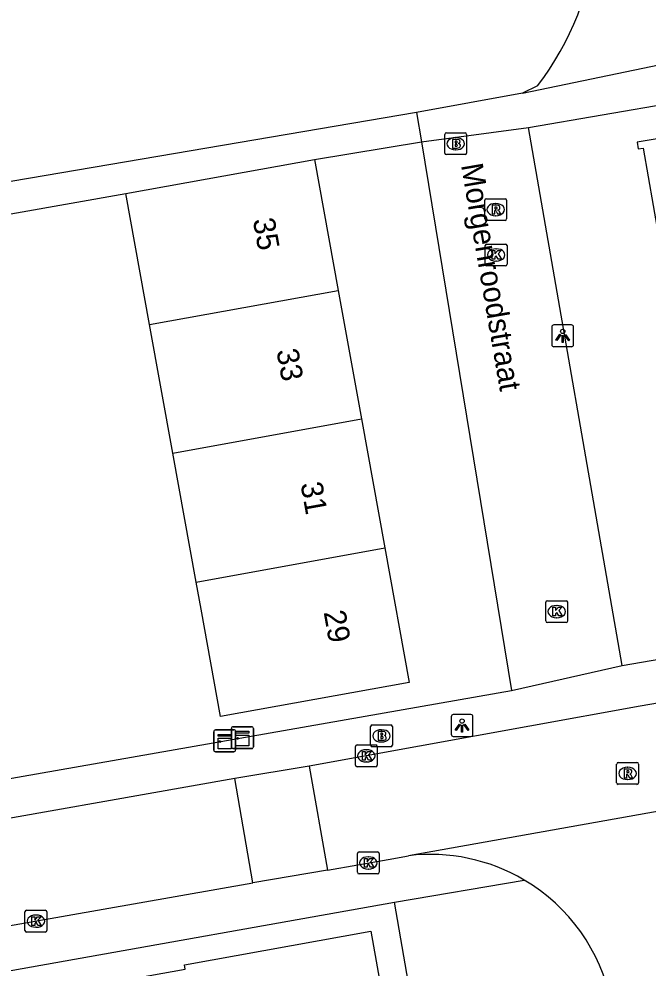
# Model space of a CAD drawing. Extents: x 162880 to 165536, y 384011 to 385179.
# Drawn here: x 164574.51 to 164603.32, y 384504.76 to 384548.23 of the extents above; entities that cross this region are included whole.
import ezdxf

# ---------------------------------------------------------------- set-up
doc = ezdxf.new("R2010")
doc.units = 0
for name, color, linetype in [('IMGEO_Brandkraan', 7, 'Continuous'), ('IMGEO_Kast', 7, 'Continuous'), ('IMGEO_Kolk', 7, 'Continuous'), ('IMGEO_Lichtpunt', 7, 'Continuous'), ('IMGEO_Openbare_ruimte_label', 7, 'Continuous'), ('IMGEO_Pand', 7, 'Continuous'), ('IMGEO_Pand_nummerreeks', 7, 'Continuous'), ('IMGEO_Rijbaan_lokaal_open', 7, 'Continuous'), ('IMGEO_Rioolput', 7, 'Continuous'), ('IMGEO_Voetpad_open', 7, 'Continuous')]:
    doc.layers.add(name, color=color, linetype=linetype)

msp = doc.modelspace()

# ---------------------------------------------------------------- linework, layer by layer
at = {"layer": 'IMGEO_Brandkraan'}
for p, q in [((164594.084, 384543.019), (164594.936, 384543.019)), ((164594.009, 384542.093), (164594.009, 384542.945)), ((164594.497, 384542.799), (164594.522, 384542.799)), ((164595.01, 384542.945), (164595.01, 384542.093)), ((164594.52, 384542.239), (164594.495, 384542.239)), ((164594.936, 384542.019), (164594.084, 384542.019)), ((164590.611, 384514.966), (164590.611, 384515.818)), ((164590.686, 384515.892), (164591.538, 384515.892)), ((164591.099, 384515.672), (164591.124, 384515.672)), ((164591.612, 384515.818), (164591.612, 384514.966)), ((164591.538, 384514.892), (164590.686, 384514.892)), ((164591.122, 384515.112), (164591.097, 384515.112))]:
    msp.add_line(p, q, dxfattribs=at)
for points in [[(164594.084, 384543.019), (164594.936, 384543.019)], [(164594.009, 384542.093), (164594.009, 384542.945)], [(164594.357, 384542.719), (164594.357, 384542.319), (164594.57, 384542.319)], [(164594.588, 384542.719), (164594.357, 384542.719)], [(164594.536, 384542.638), (164594.482, 384542.638), (164594.482, 384542.562)], [(164595.01, 384542.945), (164595.01, 384542.093)], [(164594.482, 384542.562), (164594.535, 384542.562)], [(164594.544, 384542.486), (164594.482, 384542.486), (164594.482, 384542.405)], [(164594.482, 384542.405), (164594.544, 384542.405)], [(164594.936, 384542.019), (164594.084, 384542.019)], [(164590.611, 384514.966), (164590.611, 384515.818)], [(164590.686, 384515.892), (164591.538, 384515.892)], [(164591.612, 384515.818), (164591.612, 384514.966)], [(164590.959, 384515.592), (164590.959, 384515.192), (164591.172, 384515.192)], [(164591.19, 384515.592), (164590.959, 384515.592)], [(164591.138, 384515.511), (164591.084, 384515.511), (164591.084, 384515.435)], [(164591.084, 384515.435), (164591.137, 384515.435)], [(164591.146, 384515.359), (164591.084, 384515.359), (164591.084, 384515.278)], [(164591.084, 384515.278), (164591.146, 384515.278)], [(164591.538, 384514.892), (164590.686, 384514.892)]]:
    msp.add_lwpolyline(points, dxfattribs=at)
for centre, radius, start, end in [((164594.086, 384542.943), 0.0765, 91.552, 178.448), ((164594.086, 384542.943), 0.0765, 91.552, 178.448), ((164594.934, 384542.943), 0.0765, 1.552, 88.448), ((164594.934, 384542.943), 0.0765, 1.552, 88.448), ((164594.537, 384542.6), 0.0379, 267.8285, 90.9355), ((164594.592, 384542.574), 0.145, 59.4692, 91.5367), ((164594.617, 384542.621), 0.0922, 285.5137, 58.1501), ((164594.545, 384542.445), 0.0404, 269.8759, 90.5077), ((164594.576, 384542.57), 0.251, 268.6676, 293.5347), ((164594.622, 384542.429), 0.105, 301.3115, 78.989), ((164594.086, 384542.095), 0.0765, 181.552, 268.448), ((164594.086, 384542.095), 0.0765, 181.552, 268.448), ((164594.934, 384542.095), 0.0765, 271.552, 358.448), ((164594.934, 384542.095), 0.0765, 271.552, 358.448), ((164590.688, 384515.816), 0.0765, 91.552, 178.448), ((164590.688, 384515.816), 0.0765, 91.552, 178.448), ((164591.536, 384515.816), 0.0765, 1.552, 88.448), ((164591.536, 384515.816), 0.0765, 1.552, 88.448), ((164591.139, 384515.473), 0.0379, 267.8285, 90.9355), ((164591.147, 384515.318), 0.0404, 269.8759, 90.5077), ((164591.178, 384515.443), 0.251, 268.6676, 293.5347), ((164591.194, 384515.447), 0.145, 59.4692, 91.5367), ((164591.219, 384515.494), 0.0922, 285.5137, 58.1501), ((164591.224, 384515.302), 0.105, 301.3115, 78.989), ((164590.688, 384514.968), 0.0765, 181.552, 268.448), ((164590.688, 384514.968), 0.0765, 181.552, 268.448), ((164591.536, 384514.968), 0.0765, 271.552, 358.448), ((164591.536, 384514.968), 0.0765, 271.552, 358.448)]:
    msp.add_arc(centre, radius, start, end, dxfattribs=at)
for centre, major_axis, ratio, start_param, end_param in [((164594.496, 384542.519), (-0.387, 0.002), 0.722429, 4.712389, 7.853982), ((164594.521, 384542.519), (-0.39, 0.002), 0.717154, 1.570796, 4.712389), ((164591.098, 384515.392), (-0.387, 0.002), 0.722429, 4.712389, 7.853982), ((164591.123, 384515.392), (-0.39, 0.002), 0.717154, 1.570796, 4.712389)]:
    msp.add_ellipse(centre, major_axis=major_axis, ratio=ratio, start_param=start_param, end_param=end_param, dxfattribs=at)
at = {"layer": 'IMGEO_Kast'}
for p, q in [((164583.504, 384515.669), (164584.345, 384515.669)), ((164584.345, 384515.669), (164583.504, 384515.669)), ((164584.244, 384514.887), (164584.244, 384515.728)), ((164584.244, 384515.728), (164584.244, 384514.887)), ((164584.319, 384515.812), (164585.16, 384515.812)), ((164585.16, 384515.812), (164584.319, 384515.812)), ((164585.244, 384515.737), (164585.244, 384514.896)), ((164585.244, 384514.896), (164585.244, 384515.737)), ((164583.429, 384514.744), (164583.429, 384515.585)), ((164583.429, 384515.585), (164583.429, 384514.744)), ((164584.429, 384515.594), (164584.429, 384514.753)), ((164584.429, 384514.753), (164584.429, 384515.594)), ((164585.169, 384514.812), (164584.328, 384514.812)), ((164584.328, 384514.812), (164585.169, 384514.812)), ((164584.354, 384514.669), (164583.513, 384514.669)), ((164583.513, 384514.669), (164584.354, 384514.669))]:
    msp.add_line(p, q, dxfattribs=at)
for points in [[(164583.624, 384515.459), (164584.224, 384515.459), (164584.224, 384515.374), (164583.624, 384515.374), (164583.624, 384515.459)], [(164583.624, 384515.284), (164584.224, 384515.284), (164584.224, 384514.795), (164583.624, 384514.795), (164583.624, 384515.284)], [(164584.439, 384515.602), (164585.039, 384515.602), (164585.039, 384515.517), (164584.439, 384515.517), (164584.439, 384515.602)], [(164584.439, 384515.427), (164585.039, 384515.427), (164585.039, 384514.938), (164584.439, 384514.938), (164584.439, 384515.427)]]:
    msp.add_lwpolyline(points, dxfattribs=at)
for centre in [(164584.523, 384515.276), (164583.708, 384515.133)]:
    msp.add_circle(centre, 0.0377, dxfattribs=at)
for centre, start, end in [((164583.507, 384515.591), 92.4484, 184.2845), ((164583.507, 384515.591), 92.4484, 184.2845), ((164584.322, 384515.734), 92.4484, 184.2845), ((164584.322, 384515.734), 92.4484, 184.2845), ((164584.351, 384515.591), 2.4484, 94.2845), ((164584.351, 384515.591), 2.4484, 94.2845), ((164585.166, 384515.734), 2.4484, 94.2845), ((164585.166, 384515.734), 2.4484, 94.2845), ((164584.322, 384514.89), 182.4484, 274.2845), ((164584.322, 384514.89), 182.4484, 274.2845), ((164584.351, 384514.747), 272.4484, 4.2845), ((164584.351, 384514.747), 272.4484, 4.2845), ((164585.166, 384514.89), 272.4484, 4.2845), ((164585.166, 384514.89), 272.4484, 4.2845), ((164583.507, 384514.747), 182.4484, 274.2845), ((164583.507, 384514.747), 182.4484, 274.2845)]:
    msp.add_arc(centre, 0.0779, start, end, dxfattribs=at)
at = {"layer": 'IMGEO_Kolk'}
for p, q in [((164595.861, 384536.999), (164595.861, 384537.851)), ((164595.936, 384537.925), (164596.788, 384537.925)), ((164596.862, 384537.851), (164596.862, 384536.999)), ((164596.349, 384537.705), (164596.374, 384537.705)), ((164596.788, 384536.925), (164595.936, 384536.925)), ((164596.372, 384537.145), (164596.347, 384537.145)), ((164598.636, 384520.66), (164598.636, 384521.512)), ((164598.711, 384521.586), (164599.563, 384521.586)), ((164599.124, 384521.366), (164599.149, 384521.366)), ((164599.637, 384521.512), (164599.637, 384520.66)), ((164599.563, 384520.586), (164598.711, 384520.586)), ((164599.147, 384520.806), (164599.122, 384520.806)), ((164589.917, 384514.053), (164589.917, 384514.905)), ((164589.992, 384514.979), (164590.844, 384514.979)), ((164590.405, 384514.759), (164590.43, 384514.759)), ((164590.918, 384514.905), (164590.918, 384514.053)), ((164590.844, 384513.979), (164589.992, 384513.979)), ((164590.428, 384514.199), (164590.403, 384514.199)), ((164590.008, 384509.147), (164590.008, 384509.999)), ((164590.083, 384510.073), (164590.935, 384510.073)), ((164591.009, 384509.999), (164591.009, 384509.147)), ((164590.496, 384509.853), (164590.521, 384509.853)), ((164590.519, 384509.293), (164590.494, 384509.293)), ((164590.935, 384509.073), (164590.083, 384509.073)), ((164574.858, 384507.407), (164575.71, 384507.407)), ((164574.783, 384506.481), (164574.783, 384507.333)), ((164575.271, 384507.187), (164575.296, 384507.187)), ((164575.784, 384507.333), (164575.784, 384506.481)), ((164575.294, 384506.627), (164575.269, 384506.627)), ((164575.71, 384506.407), (164574.858, 384506.407))]:
    msp.add_line(p, q, dxfattribs=at)
for points in [[(164595.861, 384536.999), (164595.861, 384537.851)], [(164595.936, 384537.925), (164596.788, 384537.925)], [(164596.862, 384537.851), (164596.862, 384536.999)], [(164596.182, 384537.625), (164596.305, 384537.625), (164596.305, 384537.474), (164596.435, 384537.625), (164596.599, 384537.625), (164596.453, 384537.474), (164596.606, 384537.225), (164596.454, 384537.225), (164596.369, 384537.389), (164596.305, 384537.322), (164596.305, 384537.225), (164596.182, 384537.225), (164596.182, 384537.625)], [(164596.788, 384536.925), (164595.936, 384536.925)], [(164598.636, 384520.66), (164598.636, 384521.512)], [(164598.711, 384521.586), (164599.563, 384521.586)], [(164598.957, 384521.286), (164599.08, 384521.286), (164599.08, 384521.135), (164599.21, 384521.286), (164599.374, 384521.286), (164599.228, 384521.135), (164599.381, 384520.886), (164599.229, 384520.886), (164599.144, 384521.05), (164599.08, 384520.983), (164599.08, 384520.886), (164598.957, 384520.886), (164598.957, 384521.286)], [(164599.637, 384521.512), (164599.637, 384520.66)], [(164599.563, 384520.586), (164598.711, 384520.586)], [(164589.917, 384514.053), (164589.917, 384514.905)], [(164589.992, 384514.979), (164590.844, 384514.979)], [(164590.918, 384514.905), (164590.918, 384514.053)], [(164590.238, 384514.679), (164590.361, 384514.679), (164590.361, 384514.528), (164590.491, 384514.679), (164590.655, 384514.679), (164590.509, 384514.528), (164590.662, 384514.279), (164590.51, 384514.279), (164590.425, 384514.443), (164590.361, 384514.376), (164590.361, 384514.279), (164590.238, 384514.279), (164590.238, 384514.679)], [(164590.844, 384513.979), (164589.992, 384513.979)], [(164590.008, 384509.147), (164590.008, 384509.999)], [(164590.083, 384510.073), (164590.935, 384510.073)], [(164591.009, 384509.999), (164591.009, 384509.147)], [(164590.329, 384509.773), (164590.452, 384509.773), (164590.452, 384509.622), (164590.582, 384509.773), (164590.746, 384509.773), (164590.6, 384509.622), (164590.753, 384509.373), (164590.601, 384509.373), (164590.516, 384509.537), (164590.452, 384509.47), (164590.452, 384509.373), (164590.329, 384509.373), (164590.329, 384509.773)], [(164590.935, 384509.073), (164590.083, 384509.073)], [(164574.858, 384507.407), (164575.71, 384507.407)], [(164574.783, 384506.481), (164574.783, 384507.333)], [(164575.104, 384507.107), (164575.227, 384507.107), (164575.227, 384506.956), (164575.357, 384507.107), (164575.521, 384507.107), (164575.375, 384506.956), (164575.528, 384506.707), (164575.376, 384506.707), (164575.291, 384506.871), (164575.227, 384506.804), (164575.227, 384506.707), (164575.104, 384506.707), (164575.104, 384507.107)], [(164575.784, 384507.333), (164575.784, 384506.481)], [(164575.71, 384506.407), (164574.858, 384506.407)]]:
    msp.add_lwpolyline(points, dxfattribs=at)
for centre, start, end in [((164595.938, 384537.849), 91.552, 178.448), ((164595.938, 384537.849), 91.552, 178.448), ((164596.786, 384537.849), 1.552, 88.448), ((164596.786, 384537.849), 1.552, 88.448), ((164595.938, 384537.001), 181.552, 268.448), ((164595.938, 384537.001), 181.552, 268.448), ((164596.786, 384537.001), 271.552, 358.448), ((164596.786, 384537.001), 271.552, 358.448), ((164598.713, 384521.51), 91.552, 178.448), ((164598.713, 384521.51), 91.552, 178.448), ((164599.561, 384521.51), 1.552, 88.448), ((164599.561, 384521.51), 1.552, 88.448), ((164598.713, 384520.662), 181.552, 268.448), ((164598.713, 384520.662), 181.552, 268.448), ((164599.561, 384520.662), 271.552, 358.448), ((164599.561, 384520.662), 271.552, 358.448), ((164589.994, 384514.903), 91.552, 178.448), ((164589.994, 384514.903), 91.552, 178.448), ((164590.842, 384514.903), 1.552, 88.448), ((164590.842, 384514.903), 1.552, 88.448), ((164589.994, 384514.055), 181.552, 268.448), ((164589.994, 384514.055), 181.552, 268.448), ((164590.842, 384514.055), 271.552, 358.448), ((164590.842, 384514.055), 271.552, 358.448), ((164590.085, 384509.997), 91.552, 178.448), ((164590.085, 384509.997), 91.552, 178.448), ((164590.933, 384509.997), 1.552, 88.448), ((164590.933, 384509.997), 1.552, 88.448), ((164590.085, 384509.149), 181.552, 268.448), ((164590.085, 384509.149), 181.552, 268.448), ((164590.933, 384509.149), 271.552, 358.448), ((164590.933, 384509.149), 271.552, 358.448), ((164574.86, 384507.331), 91.552, 178.448), ((164574.86, 384507.331), 91.552, 178.448), ((164575.708, 384507.331), 1.552, 88.448), ((164575.708, 384507.331), 1.552, 88.448), ((164574.86, 384506.483), 181.552, 268.448), ((164574.86, 384506.483), 181.552, 268.448), ((164575.708, 384506.483), 271.552, 358.448), ((164575.708, 384506.483), 271.552, 358.448)]:
    msp.add_arc(centre, 0.0765, start, end, dxfattribs=at)
for centre, major_axis, ratio, start_param, end_param in [((164596.348, 384537.425), (-0.387, 0.002), 0.722429, 4.712389, 7.853982), ((164596.373, 384537.425), (-0.39, 0.002), 0.717154, 1.570796, 4.712389), ((164599.123, 384521.086), (-0.387, 0.002), 0.722429, 4.712389, 7.853982), ((164599.148, 384521.086), (-0.39, 0.002), 0.717154, 1.570796, 4.712389), ((164590.404, 384514.479), (-0.387, 0.002), 0.722429, 4.712389, 7.853982), ((164590.429, 384514.479), (-0.39, 0.002), 0.717154, 1.570796, 4.712389), ((164590.495, 384509.573), (-0.387, 0.002), 0.722429, 4.712389, 7.853982), ((164590.52, 384509.573), (-0.39, 0.002), 0.717154, 1.570796, 4.712389), ((164575.27, 384506.907), (-0.387, 0.002), 0.722429, 4.712389, 7.853982), ((164575.295, 384506.907), (-0.39, 0.002), 0.717154, 1.570796, 4.712389)]:
    msp.add_ellipse(centre, major_axis=major_axis, ratio=ratio, start_param=start_param, end_param=end_param, dxfattribs=at)
at = {"layer": 'IMGEO_Lichtpunt'}
for p, q in [((164598.912, 384534.124), (164598.912, 384533.317)), ((164598.912, 384534.124), (164598.912, 384533.317)), ((164599.814, 384534.219), (164599.006, 384534.219)), ((164599.814, 384534.219), (164599.006, 384534.219)), ((164599.908, 384533.317), (164599.908, 384534.124)), ((164599.908, 384533.317), (164599.908, 384534.124)), ((164599.006, 384533.223), (164599.814, 384533.223)), ((164599.006, 384533.223), (164599.814, 384533.223)), ((164594.303, 384516.272), (164594.303, 384515.465)), ((164594.303, 384516.272), (164594.303, 384515.465)), ((164595.205, 384516.367), (164594.397, 384516.367)), ((164595.205, 384516.367), (164594.397, 384516.367)), ((164595.299, 384515.465), (164595.299, 384516.272)), ((164595.299, 384515.465), (164595.299, 384516.272)), ((164594.397, 384515.371), (164595.205, 384515.371)), ((164594.397, 384515.371), (164595.205, 384515.371))]:
    msp.add_line(p, q, dxfattribs=at)
for points in [[(164599.286, 384533.788), (164599.325, 384533.76), (164599.137, 384533.498), (164599.099, 384533.525), (164599.286, 384533.788)], [(164599.388, 384533.74), (164599.435, 384533.74), (164599.435, 384533.418), (164599.388, 384533.418), (164599.388, 384533.74)], [(164599.498, 384533.76), (164599.536, 384533.787), (164599.723, 384533.525), (164599.684, 384533.497), (164599.498, 384533.76)], [(164594.677, 384515.936), (164594.716, 384515.908), (164594.528, 384515.646), (164594.49, 384515.673), (164594.677, 384515.936)], [(164594.779, 384515.888), (164594.826, 384515.888), (164594.826, 384515.566), (164594.779, 384515.566), (164594.779, 384515.888)], [(164594.889, 384515.908), (164594.927, 384515.935), (164595.114, 384515.673), (164595.075, 384515.645), (164594.889, 384515.908)]]:
    msp.add_lwpolyline(points, dxfattribs=at)
for centre in [(164599.411, 384533.922), (164594.802, 384516.07)]:
    msp.add_circle(centre, 0.0994, dxfattribs=at)
for centre, start, end in [((164599.006, 384534.124), 90, 180), ((164599.006, 384534.124), 90, 180), ((164599.814, 384534.124), 0, 90), ((164599.814, 384534.124), 0, 90), ((164599.006, 384533.317), 180, 270), ((164599.006, 384533.317), 180, 270), ((164599.814, 384533.317), 270, 0), ((164599.814, 384533.317), 270, 360), ((164594.397, 384516.272), 90, 180), ((164594.397, 384516.272), 90, 180), ((164595.205, 384516.272), 0, 90), ((164595.205, 384516.272), 0, 90), ((164594.397, 384515.465), 180, 270), ((164594.397, 384515.465), 180, 270), ((164595.205, 384515.465), 270, 0), ((164595.205, 384515.465), 270, 360)]:
    msp.add_arc(centre, 0.0946, start, end, dxfattribs=at)
at = {"layer": 'IMGEO_Pand'}
for points in [[(164615.202, 384539.024), (164614.02, 384545.854), (164611.256, 384545.398), (164611.482, 384544.025), (164602.819, 384542.595), (164602.872, 384542.28), (164603.091, 384542.315), (164604.011, 384537.062)], [(164579.408, 384540.243), (164583.127, 384540.914), (164588.047, 384541.802)], [(164588.047, 384541.802), (164589.132, 384535.793)], [(164580.493, 384534.233), (164579.408, 384540.243)], [(164580.493, 384534.233), (164589.132, 384535.793)], [(164589.132, 384535.793), (164590.194, 384529.912)], [(164581.555, 384528.351), (164580.493, 384534.233)], [(164581.555, 384528.351), (164590.194, 384529.912)], [(164590.194, 384529.912), (164591.261, 384524.001)], [(164582.622, 384522.44), (164581.555, 384528.351)], [(164582.622, 384522.44), (164591.261, 384524.001)], [(164591.261, 384524.001), (164592.374, 384517.834), (164583.735, 384516.274), (164582.847, 384521.195), (164582.622, 384522.44)], [(164583.163, 384498.917), (164579.897, 384498.339), (164578.881, 384504.132), (164582.125, 384504.701), (164582.089, 384504.9), (164590.622, 384506.44), (164591.685, 384500.424)]]:
    msp.add_lwpolyline(points, dxfattribs=at)
at = {"layer": 'IMGEO_Rijbaan_lokaal_open'}
for points in [[(164627.715, 384521.035), (164602.961, 384516.748), (164587.801, 384514.006)], [(164587.801, 384514.006), (164584.395, 384513.443)], [(164587.801, 384514.006), (164588.641, 384509.238)], [(164584.395, 384513.443), (164570.226, 384510.932)], [(164585.226, 384508.657), (164584.395, 384513.443)], [(164611.452, 384513.307), (164592.352, 384509.902)], [(164588.641, 384509.238), (164591.415, 384509.736), (164592.352, 384509.902)], [(164588.641, 384509.238), (164585.226, 384508.657)], [(164549.288, 384502.331), (164585.226, 384508.657)]]:
    msp.add_lwpolyline(points, dxfattribs=at)
for centre, radius, start, end in [((164593.359, 384501.524), 8.438, 59.4374, 96.8551), ((164593.323, 384501.496), 8.481, 11.5572, 59.3223)]:
    msp.add_arc(centre, radius, start, end, dxfattribs=at)
at = {"layer": 'IMGEO_Rioolput'}
for p, q in [((164595.916, 384540.001), (164596.768, 384540.001)), ((164595.841, 384539.075), (164595.841, 384539.927)), ((164596.329, 384539.781), (164596.354, 384539.781)), ((164596.842, 384539.927), (164596.842, 384539.075)), ((164596.352, 384539.221), (164596.327, 384539.221)), ((164596.768, 384539.001), (164595.916, 384539.001)), ((164601.881, 384513.247), (164601.881, 384514.099)), ((164601.956, 384514.173), (164602.808, 384514.173)), ((164602.369, 384513.953), (164602.394, 384513.953)), ((164602.882, 384514.099), (164602.882, 384513.247)), ((164602.808, 384513.173), (164601.956, 384513.173)), ((164602.392, 384513.393), (164602.367, 384513.393))]:
    msp.add_line(p, q, dxfattribs=at)
for points in [[(164595.916, 384540.001), (164596.768, 384540.001)], [(164595.841, 384539.075), (164595.841, 384539.927)], [(164596.43, 384539.699), (164596.178, 384539.701), (164596.178, 384539.301)], [(164596.356, 384539.62), (164596.302, 384539.62), (164596.302, 384539.539)], [(164596.302, 384539.539), (164596.354, 384539.539)], [(164596.842, 384539.927), (164596.842, 384539.075)], [(164596.178, 384539.301), (164596.302, 384539.301), (164596.302, 384539.463), (164596.313, 384539.463)], [(164596.36, 384539.434), (164596.431, 384539.301), (164596.571, 384539.301), (164596.506, 384539.427)], [(164596.768, 384539.001), (164595.916, 384539.001)], [(164601.881, 384513.247), (164601.881, 384514.099)], [(164601.956, 384514.173), (164602.808, 384514.173)], [(164602.882, 384514.099), (164602.882, 384513.247)], [(164602.47, 384513.871), (164602.218, 384513.873), (164602.218, 384513.473)], [(164602.218, 384513.473), (164602.342, 384513.473), (164602.342, 384513.635), (164602.353, 384513.635)], [(164602.396, 384513.792), (164602.342, 384513.792), (164602.342, 384513.711)], [(164602.342, 384513.711), (164602.394, 384513.711)], [(164602.4, 384513.606), (164602.471, 384513.473), (164602.611, 384513.473), (164602.546, 384513.599)], [(164602.808, 384513.173), (164601.956, 384513.173)]]:
    msp.add_lwpolyline(points, dxfattribs=at)
for centre, radius, start, end in [((164595.918, 384539.925), 0.0765, 91.552, 178.448), ((164595.918, 384539.925), 0.0765, 91.552, 178.448), ((164596.766, 384539.925), 0.0765, 1.552, 88.448), ((164596.766, 384539.925), 0.0765, 1.552, 88.448), ((164596.338, 384539.728), 0.19, 274.7715, 282.9687), ((164596.362, 384539.524), 0.0964, 77.0061, 93.1865), ((164596.376, 384539.581), 0.0378, 276.6634, 79.6772), ((164596.429, 384539.589), 0.109, 350.3612, 89.416), ((164596.427, 384539.589), 0.112, 277.5842, 350.9817), ((164596.312, 384539.41), 0.0533, 26.0293, 88.6989), ((164596.411, 384539.374), 0.108, 29.5134, 73.7905), ((164595.918, 384539.077), 0.0765, 181.552, 268.448), ((164595.918, 384539.077), 0.0765, 181.552, 268.448), ((164596.766, 384539.077), 0.0765, 271.552, 358.448), ((164596.766, 384539.077), 0.0765, 271.552, 358.448), ((164601.958, 384514.097), 0.0765, 91.552, 178.448), ((164601.958, 384514.097), 0.0765, 91.552, 178.448), ((164602.806, 384514.097), 0.0765, 1.552, 88.448), ((164602.806, 384514.097), 0.0765, 1.552, 88.448), ((164602.352, 384513.582), 0.0533, 26.0293, 88.6989), ((164602.378, 384513.9), 0.19, 274.7715, 282.9687), ((164602.402, 384513.696), 0.0964, 77.0061, 93.1865), ((164602.416, 384513.753), 0.0378, 276.6634, 79.6772), ((164602.469, 384513.761), 0.109, 350.3612, 89.416), ((164602.467, 384513.761), 0.112, 277.5842, 350.9817), ((164602.451, 384513.546), 0.108, 29.5134, 73.7905), ((164601.958, 384513.249), 0.0765, 181.552, 268.448), ((164601.958, 384513.249), 0.0765, 181.552, 268.448), ((164602.806, 384513.249), 0.0765, 271.552, 358.448), ((164602.806, 384513.249), 0.0765, 271.552, 358.448)]:
    msp.add_arc(centre, radius, start, end, dxfattribs=at)
for centre, major_axis, ratio, start_param, end_param in [((164596.328, 384539.501), (-0.387, 0.002), 0.722429, 4.712389, 7.853982), ((164596.353, 384539.501), (-0.39, 0.002), 0.717154, 1.570796, 4.712389), ((164602.368, 384513.673), (-0.387, 0.002), 0.722429, 4.712389, 7.853982), ((164602.393, 384513.673), (-0.39, 0.002), 0.717154, 1.570796, 4.712389)]:
    msp.add_ellipse(centre, major_axis=major_axis, ratio=ratio, start_param=start_param, end_param=end_param, dxfattribs=at)
at = {"layer": 'IMGEO_Voetpad_open'}
for points in [[(164597.844, 384543.262), (164611.333, 384545.582), (164626.291, 384548.164)], [(164597.57, 384544.838), (164607.78, 384546.962)], [(164597.57, 384544.838), (164592.72, 384543.948)], [(164598.261, 384545.167), (164597.57, 384544.838)], [(164592.72, 384543.948), (164539.389, 384534.878)], [(164592.72, 384543.948), (164592.941, 384542.606)], [(164592.941, 384542.606), (164597.844, 384543.262)], [(164602.136, 384518.615), (164597.844, 384543.262)], [(164588.047, 384541.802), (164592.941, 384542.606)], [(164592.941, 384542.606), (164597.072, 384517.472)], [(164569.635, 384538.513), (164579.408, 384540.243)], [(164602.136, 384518.615), (164630.635, 384523.533)], [(164597.072, 384517.472), (164602.136, 384518.615)], [(164571.059, 384514.097), (164571.211, 384512.941), (164597.072, 384517.472)], [(164591.709, 384507.77), (164597.65, 384508.79)], [(164570.699, 384504.034), (164575.08, 384504.813), (164591.709, 384507.77)], [(164599.19, 384465.098), (164593.054, 384500), (164591.709, 384507.77)]]:
    msp.add_lwpolyline(points, dxfattribs=at)
msp.add_arc((164587.407, 384553.423), 13.637, 322.7418, 354.2728, dxfattribs=at)

# ---------------------------------------------------------------- texts
at = {"layer": 'IMGEO_Openbare_ruimte_label'}
msp.add_text('Morgenroodstraat', height=1, rotation=279.7921, dxfattribs=at).set_placement((164594.749, 384541.542))
at = {"layer": 'IMGEO_Pand_nummerreeks'}
for s, p in [('35', (164585.213, 384539.037)), ('33', (164586.295, 384533.045)), ('31', (164587.397, 384526.942)), ('29', (164588.458, 384521.061))]:
    msp.add_text(s, height=1, rotation=280.2335, dxfattribs=at).set_placement(p)

doc.saveas('drawing.dxf')
